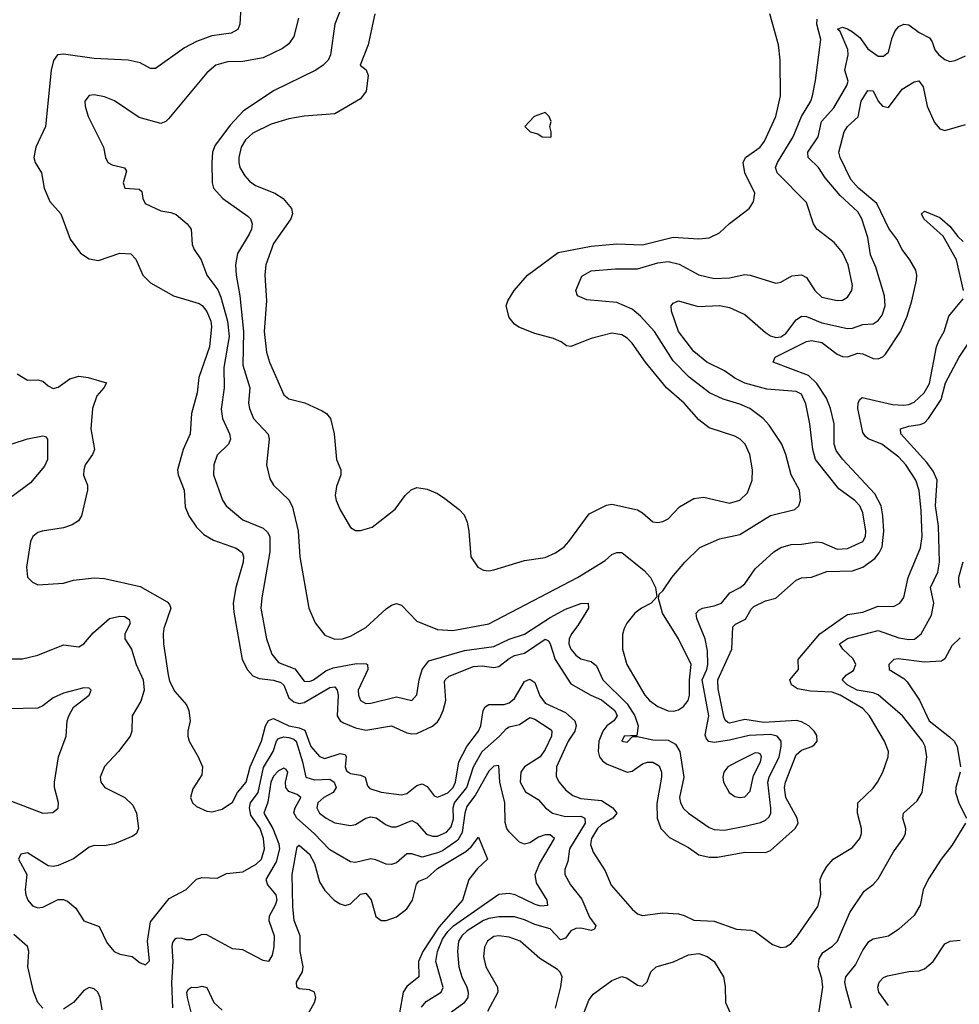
# Model space of a CAD drawing. Header units: inches. Extents: x 1603819 to 1745079, y 385938 to 533966.
# Tile 302 of 561: x 1722860 to 1726526, y 421663 to 425508. Entities that reach past the tile are written whole.
import ezdxf

# ---------------------------------------------------------------- set-up
doc = ezdxf.new("R2010")
doc.units = ezdxf.units.IN
doc.header["$MEASUREMENT"] = 0
doc.layers.add('B7422', color=7, linetype='Continuous')

msp = doc.modelspace()

# ---------------------------------------------------------------- linework, layer by layer
at = {"layer": 'B7422', "color": 5}
for points, elevation in [([(1723722.3, 425557.7), (1723718.7, 425490), (1723710.2, 425469.8), (1723684.8, 425455.2), (1723610, 425444.3), (1723550, 425422.6), (1723502.7, 425397.3), (1723390, 425317.4), (1723370, 425317.1), (1723330, 425339.1), (1723282.7, 425350), (1723150, 425356.5), (1723030, 425373.3), (1723007.6, 425370), (1722992, 425348), (1722982.6, 425310), (1722960.6, 425090), (1722922.8, 425010), (1722914.6, 424970), (1722919.5, 424950), (1722944.9, 424910), (1722954.6, 424850), (1722977.5, 424797.5), (1723020.3, 424750), (1723056.5, 424650), (1723096.2, 424596.2), (1723130, 424574.3), (1723167.3, 424567.3), (1723250, 424596.3), (1723293.5, 424593.5), (1723312.9, 424572.9), (1723340.2, 424510), (1723370, 424479.6), (1723460.4, 424430), (1723559.3, 424399.3), (1723571.8, 424391.8), (1723590, 424368.1), (1723605.3, 424330), (1723607.7, 424310), (1723599.7, 424230), (1723559.1, 424110), (1723551.5, 424050), (1723530.6, 423970), (1723525.2, 423890), (1723497.8, 423830), (1723474.8, 423750), (1723478.2, 423730), (1723502, 423670), (1723505.2, 423605.2), (1723519.8, 423570), (1723550, 423526.4), (1723578, 423498), (1723615.3, 423475.3), (1723704.2, 423444.2), (1723727.2, 423427.2), (1723733.3, 423410), (1723732.2, 423390), (1723702.6, 423290), (1723692.6, 423230), (1723694.9, 423194.9), (1723728, 423010), (1723749, 422969), (1723770, 422946.3), (1723794.7, 422934.7), (1723850, 422928.9), (1723879, 422919), (1723889.8, 422909.8), (1723910, 422860.1), (1723930, 422843.6), (1723950, 422837.8), (1723970, 422841.6), (1724070, 422900.4), (1724090, 422903.1), (1724098.4, 422890), (1724102.1, 422870), (1724097.9, 422790), (1724110.4, 422770.4), (1724122.7, 422762.7), (1724170, 422743), (1724210, 422734), (1724310, 422750.1), (1724370, 422722.7), (1724390, 422718.7), (1724410, 422721), (1724470.3, 422749.7), (1724490, 422766.3), (1724499.1, 422780.9), (1724512, 422810), (1724522, 422850), (1724517.6, 422922.4), (1724519.3, 422930), (1724535, 422945), (1724630, 422981.8), (1724664.4, 422984.4), (1724710, 422978.5), (1724730, 422982.2), (1724770, 423014), (1724790, 423024.6), (1724830, 423033.9), (1724910, 423088.6), (1724922.6, 423082.6), (1724930, 423070.3), (1724948.7, 423010), (1725010, 422914.9), (1725088.1, 422870), (1725130, 422852.1), (1725182.5, 422810), (1725190.6, 422789.4), (1725177.8, 422770), (1725150.8, 422750), (1725135.6, 422730), (1725120.1, 422690), (1725116.5, 422650), (1725122.8, 422630), (1725133.9, 422613.9), (1725150, 422602.6), (1725230, 422570.1), (1725250, 422573.5), (1725290, 422602.1), (1725310, 422609.2), (1725330, 422609.2), (1725354.9, 422594.9), (1725363.7, 422570), (1725364.2, 422550), (1725346.6, 422446.6), (1725346.9, 422390), (1725361.7, 422350), (1725394.9, 422314.9), (1725470, 422275.9), (1725510, 422247.2), (1725550, 422237.1), (1725582.5, 422237.5), (1725690, 422257.6), (1725770, 422256.4), (1725790, 422263.1), (1725885.3, 422350), (1725897.8, 422370), (1725893.2, 422390), (1725849.3, 422470), (1725844.5, 422510), (1725847.5, 422530), (1725890, 422637.3), (1725910, 422655.1), (1725950.7, 422669.3), (1725961.8, 422678.2), (1725971.2, 422690), (1725970, 422712.1), (1725960.5, 422730), (1725939.5, 422750), (1725910, 422766.4), (1725891.1, 422771.1), (1725763.8, 422763.8), (1725690, 422775.6), (1725630, 422761.5), (1725623.5, 422763.5), (1725612, 422772), (1725606.9, 422786.9), (1725585.7, 422894.3), (1725584.3, 422930), (1725638.8, 423050), (1725642.9, 423137.1), (1725652.5, 423147.5), (1725692.6, 423167.4), (1725713.9, 423206.1), (1725723.9, 423216.1), (1725770, 423239.1), (1725810, 423249.4), (1725890, 423319.8), (1725910, 423328.8), (1725950, 423330.8), (1726010, 423353.1), (1726110, 423355.2), (1726150, 423370.1), (1726196.1, 423403.9), (1726213.8, 423426.3), (1726224.7, 423450), (1726231.6, 423510), (1726228.5, 423570), (1726220.9, 423610), (1726196.8, 423656.8), (1726070, 423792.2), (1726045.8, 423825.8), (1726038.4, 423850), (1726037.6, 423930), (1726024.1, 423990), (1726008.6, 424030), (1725970, 424086.6), (1725937.9, 424117.9), (1725800.5, 424170), (1725808, 424190), (1725930, 424250.6), (1725950, 424255.4), (1725990, 424246.6), (1726050, 424201.2), (1726070, 424192.3), (1726090, 424191.6), (1726130, 424205), (1726150, 424202.6), (1726190, 424184.2), (1726210, 424184), (1726228.5, 424191.5), (1726238.6, 424201.4), (1726297.2, 424290), (1726323.4, 424350), (1726340.9, 424410), (1726358.7, 424490), (1726360.7, 424510), (1726356.2, 424530), (1726333.6, 424570), (1726303.2, 424610), (1726282.6, 424650), (1726251.7, 424691.7), (1726203.9, 424790), (1726132.6, 424850), (1726103.7, 424883.7), (1726061.1, 424970), (1726055.7, 424990), (1726077.3, 425070), (1726090, 425091), (1726131.6, 425128.4), (1726143.6, 425190), (1726170, 425231.6), (1726190, 425229.3), (1726209.3, 425190), (1726226.7, 425170), (1726250, 425164.6), (1726303.9, 425236.1), (1726350, 425265.2), (1726369, 425269), (1726385.9, 425245.9), (1726400.4, 425170), (1726430, 425106.4), (1726450, 425080.8), (1726470, 425075.2), (1726550, 425097.7)], 320), ([(1724112.4, 425550), (1724089.5, 425490), (1724072.7, 425370), (1724063.9, 425350), (1724044.3, 425330), (1724014.6, 425310), (1723849.6, 425230.4), (1723732, 425150), (1723682.8, 425097.2), (1723622.4, 425017.6), (1723612.5, 424990), (1723609.4, 424950), (1723611.2, 424871.2), (1723615.6, 424850), (1723652.9, 424810), (1723750, 424740.8), (1723760.2, 424730), (1723766.5, 424710), (1723764.6, 424690), (1723755, 424670), (1723710, 424594.7), (1723701.5, 424550), (1723704.3, 424510), (1723719.2, 424430), (1723732.5, 424290), (1723730, 424158.8), (1723758, 424070), (1723752.7, 424010), (1723755.8, 423990), (1723772.3, 423950), (1723828.6, 423888.6), (1723833, 423870), (1723823.2, 423770), (1723835.4, 423715.4), (1723850.3, 423690), (1723911.1, 423631.1), (1723924.1, 423604.1), (1723946.1, 423510), (1723953.1, 423410), (1723988.4, 423210), (1724012.6, 423152.6), (1724050, 423104.4), (1724090, 423088.4), (1724119, 423090), (1724150, 423100.2), (1724210, 423133.8), (1724290, 423207.2), (1724310, 423222), (1724330, 423228.7), (1724350, 423221.3), (1724410, 423159.6), (1724490, 423126.2), (1724550, 423123.1), (1724690, 423148.5), (1725036.1, 423330), (1725144, 423396), (1725170, 423419), (1725190, 423427.6), (1725210, 423427.4), (1725296.9, 423356.9), (1725321.7, 423330), (1725340.5, 423290), (1725346.4, 423253.6), (1725324, 423230), (1725286, 423210), (1725259.5, 423190), (1725228.4, 423151.6), (1725218, 423130), (1725212.5, 423107.5), (1725211.9, 423050), (1725228.8, 422990), (1725299.5, 422870), (1725318, 422850), (1725350, 422826.4), (1725390, 422808.9), (1725412.1, 422807.9), (1725430, 422812.5), (1725450, 422825.8), (1725467.9, 422850), (1725473.8, 422870), (1725473.8, 422930), (1725480.3, 422990), (1725430, 423089.8), (1725368.2, 423190), (1725352.5, 423247.5), (1725355.5, 423264.5), (1725370, 423277.3), (1725405.1, 423330), (1725455.8, 423390), (1725513.6, 423446.4), (1725590, 423481.1), (1725670, 423497.6), (1725790, 423571.5), (1725884.7, 423595.3), (1725900.4, 423610), (1725907, 423630), (1725902.3, 423670), (1725869.9, 423729.9), (1725849.2, 423810), (1725834, 423850), (1725783.8, 423923.8), (1725760.6, 423950), (1725708.7, 423990), (1725670, 424006.7), (1725605.3, 424025.3), (1725551.1, 424051.1), (1725472.3, 424112.3), (1725410, 424175.9), (1725336.4, 424290), (1725281.7, 424350), (1725250, 424376.7), (1725190, 424403.2), (1725073.2, 424413.2), (1725036, 424430), (1725029.6, 424450), (1725053.6, 424506.4), (1725090, 424527.6), (1725184.8, 424535.2), (1725270, 424534.9), (1725350, 424558.3), (1725390, 424563.6), (1725433.6, 424553.6), (1725510, 424511.8), (1725570, 424496.6), (1725630, 424500.2), (1725690, 424512.2), (1725710.2, 424510.2), (1725810, 424478.9), (1725830, 424482.6), (1725873.2, 424506.8), (1725910, 424512), (1725930, 424501.1), (1725963, 424450), (1725990, 424424), (1726050, 424411.1), (1726070, 424412.3), (1726090, 424424.7), (1726106.8, 424450), (1726109.8, 424470.2), (1726092.2, 424550), (1726070, 424598), (1726037.8, 424637.8), (1725969.9, 424689.9), (1725957.8, 424710), (1725930, 424794.3), (1725815.5, 424910), (1725809.1, 424930), (1725816.8, 424950), (1725878.5, 425050), (1725910.8, 425130), (1725947.3, 425190), (1725953.4, 425210), (1725965.5, 425270), (1725986.3, 425430), (1725969.9, 425490), (1725971.3, 425510)], 360), ([(1723947.1, 425512.9), (1723930, 425441.6), (1723910, 425413.7), (1723884.9, 425395.1), (1723810, 425358.8), (1723730, 425344.9), (1723670, 425342.9), (1723624.4, 425330), (1723590, 425299.7), (1723440, 425120), (1723430, 425109.7), (1723410, 425102), (1723325.3, 425125.3), (1723230, 425191.1), (1723190, 425205.7), (1723150, 425214.2), (1723130, 425212.1), (1723113.8, 425190), (1723115, 425170), (1723126.5, 425130), (1723186, 425010), (1723194.3, 424970), (1723203.7, 424950), (1723220.6, 424940.6), (1723268.8, 424928.8), (1723276.5, 424916.5), (1723263.6, 424870), (1723270.3, 424850.3), (1723325.7, 424845.7), (1723336.1, 424836.1), (1723339.6, 424810), (1723349.3, 424789.3), (1723410, 424760.6), (1723450, 424755), (1723470, 424747.3), (1723513.4, 424710), (1723529.2, 424689.2), (1723532.3, 424630), (1723540.2, 424610), (1723568.2, 424570), (1723590.1, 424510), (1723632.2, 424452.2), (1723644.8, 424424.8), (1723670, 424330), (1723677.4, 424270), (1723655.6, 424150), (1723658, 424070), (1723646.3, 423986.3), (1723651.4, 423950), (1723678.4, 423890), (1723681.8, 423870), (1723674.2, 423850), (1723630, 423807.8), (1723617.3, 423770), (1723615.5, 423730), (1723651.4, 423631.4), (1723665.4, 423610), (1723730, 423554.3), (1723810, 423521.8), (1723826.8, 423506.8), (1723835.3, 423490), (1723836.1, 423430), (1723804.1, 423250), (1723801.2, 423210), (1723823.2, 423090), (1723843.5, 423030), (1723870, 422997.1), (1723933.6, 422973.6), (1723970, 422924.6), (1723990, 422923.8), (1724006.6, 422930), (1724054.4, 422965.6), (1724083.2, 422976.8), (1724174.4, 422994.4), (1724212.6, 422992.6), (1724217, 422990), (1724218.2, 422970), (1724180.6, 422890), (1724181.1, 422870), (1724190, 422849), (1724210, 422838), (1724230, 422838.6), (1724330, 422863.8), (1724390, 422848.9), (1724410, 422871), (1724417.9, 422930), (1724429.9, 422970), (1724456.4, 423003.6), (1724595.2, 423044.8), (1724710, 423059.7), (1724770, 423088.4), (1724830, 423108), (1724930, 423173.7), (1724990, 423205.8), (1725050, 423228.3), (1725078, 423230), (1725079.1, 423210), (1725038, 423142), (1725013.2, 423110), (1725003.9, 423090), (1725002.9, 423070), (1725010.2, 423050), (1725030, 423026.5), (1725050, 423012.1), (1725090, 423001), (1725110, 422985.2), (1725135.8, 422930), (1725230, 422836.2), (1725260.3, 422790), (1725272.7, 422750), (1725267.5, 422712.5), (1725218.8, 422710), (1725209.2, 422690), (1725230, 422686.9), (1725251.5, 422708.5), (1725270, 422708.9), (1725330, 422695.6), (1725390, 422695), (1725418.4, 422678.4), (1725435.3, 422650), (1725451.5, 422550), (1725434.1, 422470), (1725438.7, 422450), (1725450, 422428), (1725469.1, 422409.1), (1725550, 422353.8), (1725570, 422345.1), (1725610, 422343.1), (1725690, 422358.9), (1725750, 422373.3), (1725770, 422382), (1725784.6, 422395.4), (1725791, 422410), (1725790.4, 422429.6), (1725779.2, 422530), (1725784.5, 422550), (1725823.1, 422630), (1725831.2, 422670), (1725830.7, 422690), (1725815.8, 422710), (1725790, 422716), (1725706.7, 422713.3), (1725630, 422693.9), (1725570, 422686), (1725549, 422689), (1725539.6, 422699.6), (1725534.5, 422714.5), (1725548.3, 422790), (1725522.5, 422930), (1725540.8, 422970), (1725544.9, 422990), (1725543.7, 423043.7), (1725534.5, 423090), (1725501.7, 423170), (1725499.9, 423190), (1725510, 423202.5), (1725524, 423210), (1725570, 423219.1), (1725598, 423230), (1725630.4, 423269.6), (1725670.9, 423290), (1725690, 423304.7), (1725730, 423363.5), (1725803.1, 423430), (1725830, 423446.4), (1725870, 423458.6), (1725910, 423459.8), (1725970, 423469.5), (1725990, 423466), (1726050, 423440.6), (1726090, 423442.9), (1726149.9, 423470.1), (1726160.8, 423490), (1726162, 423510), (1726150, 423581.6), (1726138.1, 423610), (1726118.4, 423630), (1726056, 423676), (1725965.3, 423790), (1725954.4, 423830), (1725943.7, 423930), (1725927.9, 424007.9), (1725910, 424045.1), (1725890, 424055.8), (1725774.9, 424065.1), (1725690, 424087.9), (1725650, 424107.9), (1725610, 424136.7), (1725541.4, 424170), (1725490, 424211.8), (1725430.7, 424290), (1725402.6, 424370), (1725402.4, 424390), (1725410, 424400.5), (1725430, 424410.2), (1725507.5, 424387.5), (1725590, 424391.6), (1725630, 424384.4), (1725690, 424355.9), (1725770, 424286.7), (1725790, 424273.1), (1725810, 424267), (1725830, 424269.7), (1725850, 424282.9), (1725890, 424336.1), (1725910, 424349.6), (1725930, 424348.7), (1725990, 424323.4), (1726090, 424301.2), (1726110, 424303.3), (1726150, 424317.1), (1726190, 424320.2), (1726210, 424333), (1726225.8, 424354.2), (1726236.6, 424390), (1726234.3, 424430), (1726201.2, 424541.2), (1726180.2, 424590), (1726170, 424657), (1726146.2, 424730), (1726130, 424757.3), (1726061.7, 424821.7), (1726003, 424890), (1725977.4, 424930), (1725937, 424970), (1725935.2, 424990), (1725975.5, 425050), (1725988.1, 425110), (1726036.8, 425163.2), (1726087.7, 425250), (1726092.5, 425267.5), (1726080.1, 425310), (1726093.2, 425370), (1726090.9, 425390.9), (1726060.8, 425460.8), (1726050.8, 425470), (1726070, 425478.1), (1726090, 425472.2), (1726110, 425459.7), (1726137.9, 425437.9), (1726170, 425393.5), (1726210, 425364.8), (1726230, 425364.5), (1726250, 425381.1), (1726263.9, 425436.1), (1726275.9, 425464.1), (1726290, 425481), (1726310, 425490.1), (1726330, 425488), (1726370, 425457), (1726410, 425436.3), (1726420.9, 425420.9), (1726430.3, 425390), (1726446.5, 425370), (1726470, 425352.2), (1726490, 425343.8), (1726510, 425347.7), (1726550, 425366)], 340), ([(1724244.9, 425530), (1724219, 425410), (1724188.5, 425330), (1724211.6, 425311.6), (1724219.4, 425290), (1724211.4, 425228.6), (1724190, 425198.9), (1724090, 425140.5), (1723970, 425131.3), (1723910, 425120.1), (1723840.3, 425099.7), (1723770, 425064.9), (1723741.1, 425038.9), (1723723.3, 425010), (1723714.3, 424970), (1723714.4, 424950), (1723718.9, 424930), (1723737.8, 424897.8), (1723756.6, 424876.6), (1723779.8, 424859.8), (1723855.5, 424830), (1723887.6, 424810), (1723920.9, 424770), (1723923.9, 424750), (1723918.1, 424730), (1723850, 424634), (1723820.1, 424550), (1723816.4, 424510), (1723822.7, 424410), (1723814.1, 424290), (1723822.2, 424210), (1723834.7, 424170), (1723890, 424042.8), (1723910, 424027.6), (1723972.2, 424012.2), (1724040.2, 423980.2), (1724056.4, 423970), (1724072.8, 423950), (1724087.1, 423890), (1724095.3, 423790), (1724113.4, 423750), (1724113.4, 423730), (1724095.5, 423684.5), (1724090.2, 423650), (1724094, 423630), (1724110, 423593.4), (1724150, 423524.9), (1724170, 423513.4), (1724190, 423513), (1724234.5, 423525.5), (1724324.2, 423595.8), (1724363.6, 423650), (1724387.8, 423672.2), (1724410, 423681.3), (1724450, 423674.9), (1724490, 423657.6), (1724518.6, 423638.6), (1724575.1, 423595.1), (1724594.7, 423574.7), (1724606, 423546), (1724612.2, 423510), (1724620.4, 423410), (1724646.8, 423370), (1724670, 423358), (1724690, 423355.5), (1724710, 423359.5), (1724830, 423396), (1724910, 423407.8), (1724950, 423425.4), (1724983.9, 423450), (1725002.4, 423470), (1725082, 423578), (1725150, 423611.4), (1725170, 423615.8), (1725270, 423593.4), (1725290, 423582.3), (1725330, 423547.6), (1725350, 423544.4), (1725370, 423548), (1725390, 423559), (1725434.9, 423605.1), (1725490, 423638), (1725530, 423643.2), (1725630, 423620.1), (1725670, 423631), (1725699.7, 423660.3), (1725718, 423710), (1725719.5, 423750), (1725709.2, 423810), (1725690.8, 423850.8), (1725670.9, 423870), (1725650, 423881.7), (1725550, 423914.5), (1725510, 423945.7), (1725452.7, 424010), (1725383.9, 424070), (1725301.3, 424170), (1725250, 424244.5), (1725230, 424263.5), (1725210, 424276.8), (1725170, 424283.1), (1725090, 424262.9), (1725010, 424231.8), (1724994, 424234), (1724972.7, 424250), (1724943.1, 424263.1), (1724870, 424281.9), (1724807, 424307), (1724790, 424318.9), (1724770, 424344.6), (1724758.4, 424390), (1724764.5, 424410), (1724789, 424450), (1724841.5, 424510), (1724961.2, 424598.8), (1725090, 424623.4), (1725190, 424632.6), (1725290, 424628.1), (1725410, 424658.4), (1725508.6, 424651.4), (1725550, 424655.3), (1725590, 424674.7), (1725630, 424712.1), (1725705.7, 424770), (1725723.5, 424796.5), (1725728.2, 424830), (1725689.9, 424909.9), (1725682.4, 424950), (1725691.6, 424970), (1725749.8, 425010), (1725766.2, 425033.8), (1725810.4, 425130), (1725828.8, 425210), (1725827, 425350), (1725821.4, 425410), (1725787.4, 425530)], 380), ([(1726542.5, 424450), (1726515.2, 424570), (1726462.9, 424662.9), (1726387.4, 424730), (1726378.7, 424750), (1726390, 424760.2), (1726450, 424734.8), (1726490, 424701.7), (1726521.1, 424661.1), (1726542, 424642)], 280), ([(1722850, 424124.9), (1722890, 424100.3), (1722930, 424101.7), (1722950, 424095.8), (1722970, 424077.6), (1722990, 424067.8), (1723010, 424072.6), (1723054.7, 424105.3), (1723090, 424115.1), (1723126.8, 424110), (1723198, 424090), (1723188.4, 424070), (1723161, 424039), (1723143.3, 423990), (1723137.3, 423910), (1723151.1, 423830), (1723143.2, 423810), (1723115.2, 423770), (1723109.3, 423750), (1723108.6, 423728.6), (1723123.6, 423690), (1723124.2, 423670), (1723100.8, 423570), (1723089.3, 423550.7), (1723064.8, 423535.2), (1723030, 423523.5), (1722946.8, 423510), (1722930, 423504.7), (1722910.3, 423490), (1722902.2, 423470), (1722886, 423370), (1722890.6, 423330.6), (1722910, 423310.8), (1722930, 423300.7), (1723030, 423307), (1723070, 423319.6), (1723150, 423328.9), (1723190, 423325.8), (1723330, 423294.6), (1723434.4, 423234.4), (1723444.6, 423224.6), (1723449.3, 423209.3), (1723421.5, 423130), (1723419.5, 423110), (1723421.1, 423070), (1723438.8, 422950), (1723444.7, 422924.7), (1723464.6, 422884.6), (1723510, 422832), (1723520.2, 422810), (1723524.5, 422770), (1723515.7, 422730), (1723515.9, 422710), (1723521.1, 422690), (1723556.2, 422630), (1723572.9, 422590), (1723570, 422559), (1723535.3, 422504.7), (1723526.3, 422470), (1723533.4, 422450), (1723550, 422435.6), (1723590, 422417.3), (1723610, 422414.3), (1723650, 422424.9), (1723690, 422452), (1723709, 422490), (1723743.2, 422530), (1723758.6, 422590), (1723803.5, 422690), (1723818.3, 422750), (1723830, 422771), (1723850, 422779.7), (1723910, 422751), (1723950, 422742.7), (1723972.9, 422732.9), (1723995.6, 422670), (1724030, 422630.1), (1724050, 422622.8), (1724110, 422642.9), (1724130, 422638), (1724133.9, 422630), (1724130.1, 422590), (1724135, 422575), (1724150, 422564.7), (1724190, 422558), (1724207.9, 422550), (1724216.4, 422516.4), (1724226, 422506), (1724270, 422491.9), (1724350, 422481.5), (1724370, 422486.7), (1724410, 422517.9), (1724430, 422524.5), (1724450, 422513.8), (1724476.5, 422476.5), (1724490, 422472.2), (1724510, 422479.9), (1724530, 422489.2), (1724551.7, 422510), (1724560.5, 422530), (1724573.3, 422610), (1724604.1, 422670), (1724650.3, 422730), (1724659.5, 422750), (1724668.5, 422810), (1724676, 422824), (1724690, 422834), (1724750, 422833.9), (1724770, 422839.9), (1724790, 422857.8), (1724830, 422923.8), (1724850, 422932.9), (1724870, 422920.1), (1724890, 422868.2), (1724910, 422839.4), (1724990, 422802.8), (1725026.2, 422770), (1725031.8, 422751.8), (1725025.5, 422730), (1724999.9, 422690), (1724953.9, 422590), (1724952.5, 422552.5), (1724964.3, 422530), (1724990, 422501.2), (1725018.4, 422478.4), (1725050, 422466.4), (1725130, 422458.5), (1725173.7, 422430), (1725189.5, 422410), (1725173.9, 422390), (1725130, 422364.3), (1725114.9, 422350), (1725091.3, 422310), (1725087.5, 422287.5), (1725097.1, 422257.1), (1725143.9, 422183.9), (1725167.9, 422127.9), (1725250, 422034), (1725270, 422015.8), (1725290, 422010.3), (1725370, 422020.2), (1725430, 422016.1), (1725452.4, 422010), (1725490, 421991.1), (1725570, 421987.8), (1725656.4, 421956.4), (1725712.9, 421952.9), (1725730, 421947.2), (1725797.2, 421897.2), (1725830, 421885.3), (1725850, 421888), (1725870, 421901.2), (1725895.2, 421930), (1725974.7, 422045.3), (1725986.2, 422090), (1725983.8, 422150), (1725990.6, 422170), (1726010, 422201.1), (1726034.6, 422230), (1726110, 422275.4), (1726138.6, 422310), (1726144.9, 422330), (1726144.5, 422350), (1726129.4, 422410), (1726130.7, 422450), (1726190, 422507.2), (1726207.2, 422530), (1726227.9, 422570), (1726248.7, 422630), (1726249.8, 422650), (1726234.8, 422690), (1726175.5, 422790), (1726150, 422817.5), (1726061.9, 422870), (1726030, 422881.9), (1725945.5, 422885.5), (1725895.1, 422895.1), (1725871.4, 422910), (1725864.4, 422930), (1725898.2, 422970), (1725897.7, 423010), (1725967.2, 423092.8), (1725982.7, 423110), (1726070, 423172.1), (1726090, 423185.5), (1726150, 423194.2), (1726210, 423218.3), (1726270, 423216.6), (1726293.8, 423230), (1726310, 423251.8), (1726327.2, 423330), (1726374.5, 423445.5), (1726381.1, 423490), (1726377.4, 423590), (1726369.6, 423669.6), (1726356.4, 423710), (1726317.3, 423770), (1726290, 423799.1), (1726224.6, 423850), (1726170.8, 423870.8), (1726160, 423880), (1726150, 423895.8), (1726130.4, 423990), (1726131.2, 424010), (1726136.7, 424023.3), (1726147.7, 424032.3), (1726265.5, 424005.5), (1726310, 424002.2), (1726330, 424005.1), (1726350, 424014.5), (1726388.7, 424050), (1726410, 424087.2), (1726437.9, 424230), (1726445.9, 424254.1), (1726467.8, 424290), (1726485.5, 424350), (1726541.8, 424418.2)], 280), ([(1725976.1, 421610), (1725994.2, 421730), (1725990, 421764.5), (1725975.9, 421810), (1725979.3, 421840.7), (1725994.1, 421865.9), (1726032.1, 421890), (1726050.9, 421909.1), (1726098.7, 422021.3), (1726155.2, 422104.8), (1726190, 422131.4), (1726210, 422153.1), (1726270, 422258.9), (1726307.6, 422310), (1726316, 422330), (1726317.6, 422350), (1726305.6, 422390), (1726308.6, 422410), (1726362, 422458), (1726381, 422490), (1726399.2, 422630), (1726393.5, 422670), (1726382.2, 422690), (1726304.2, 422790), (1726210, 422871.2), (1726190, 422879.9), (1726127.7, 422890), (1726088.2, 422910), (1726069, 422930), (1726085.8, 422950), (1726113.5, 422966.5), (1726122.7, 422990), (1726112.7, 423012.7), (1726071.2, 423050), (1726058.7, 423070), (1726090, 423091), (1726210, 423122.9), (1726290, 423093.8), (1726330, 423087.3), (1726351.5, 423088.5), (1726377.8, 423110), (1726417.8, 423182.2), (1726427.3, 423230), (1726414.5, 423290), (1726443, 423350), (1726449.6, 423390), (1726445.4, 423530), (1726433.7, 423610), (1726440.1, 423710), (1726425, 423745), (1726399.2, 423779.2), (1726298.2, 423890), (1726296.9, 423910), (1726330, 423920.3), (1726373.3, 423926.7), (1726390, 423933.6), (1726406.8, 423950), (1726455.6, 424024.4), (1726472.2, 424090), (1726525.7, 424190), (1726570, 424256.4)], 260), ([(1722830, 423851.9), (1722890, 423871.2), (1722950, 423882.4), (1722959.9, 423879.9), (1722967.7, 423870), (1722967.8, 423790), (1722955.9, 423764.1), (1722901.3, 423698.7), (1722830, 423646.4)], 260), ([(1726540.5, 423390), (1726523.7, 423330), (1726523.2, 423310), (1726528.2, 423290)], 240), ([(1722810, 423012.7), (1722870, 423012.6), (1722930, 423026), (1723030, 423066.9), (1723090, 423058.5), (1723110, 423070.2), (1723146.2, 423113.8), (1723210, 423169.4), (1723250, 423178.3), (1723270, 423176.8), (1723286.2, 423166.2), (1723290.9, 423150), (1723270.2, 423110), (1723269.2, 423090), (1723296.1, 423050), (1723314, 422990), (1723341, 422930), (1723345.2, 422890), (1723332.6, 422847.4), (1723298.9, 422790), (1723297.8, 422730), (1723290.3, 422710), (1723245.3, 422650), (1723190, 422591.6), (1723173.8, 422550), (1723176.5, 422530), (1723192.2, 422510), (1723270.2, 422470.2), (1723301.2, 422441.2), (1723315.6, 422410), (1723323.1, 422350), (1723319.9, 422340.1), (1723315.8, 422330), (1723300.7, 422319.3), (1723230, 422289.8), (1723190, 422282.3), (1723150, 422283.4), (1723130, 422276.8), (1723070, 422230.6), (1723010, 422204.6), (1722990, 422201.1), (1722970, 422204.4), (1722890, 422254), (1722863.8, 422250), (1722855.3, 422230), (1722886.8, 422170), (1722880.8, 422110), (1722883.9, 422090), (1722891.9, 422070), (1722910, 422047.5), (1722930, 422040.2), (1722950, 422043), (1723010, 422072.7), (1723030, 422071.8), (1723045.5, 422065.5), (1723078.5, 422038.5), (1723110, 421988.9), (1723170, 421966.5), (1723201.3, 421901.3), (1723227.9, 421870), (1723250, 421859.4), (1723298, 421850), (1723330, 421824.6), (1723350, 421817), (1723366.5, 421833.5), (1723357.8, 421910), (1723370, 421984.6), (1723443.2, 422076.8), (1723509.1, 422110.9), (1723550, 422151.5), (1723570, 422158.3), (1723630, 422155.8), (1723666.5, 422173.5), (1723730, 422179.8), (1723782.1, 422210), (1723802.7, 422230), (1723814.9, 422270), (1723811.6, 422310), (1723797.8, 422350), (1723761.6, 422401.6), (1723756.2, 422430), (1723760.1, 422450), (1723790.1, 422489.9), (1723811.6, 422588.4), (1723848.5, 422650), (1723861.8, 422690), (1723870, 422701.5), (1723890, 422707.2), (1723910, 422705.5), (1723930, 422699), (1723938.7, 422690), (1723963.8, 422610), (1723976.4, 422550), (1724010, 422539.1), (1724070, 422542.5), (1724086.6, 422530), (1724094.3, 422510), (1724083.1, 422490), (1724046.8, 422470), (1724023.4, 422450), (1724019.5, 422430), (1724029.5, 422410), (1724055, 422390), (1724090, 422372.3), (1724150, 422360.8), (1724170, 422365.1), (1724209.9, 422390.1), (1724230, 422395.6), (1724251.3, 422391.3), (1724290, 422364.1), (1724310, 422355.8), (1724330, 422356.6), (1724390, 422380.9), (1724410, 422370.2), (1724447.7, 422327.7), (1724470, 422319.4), (1724490, 422319.5), (1724525.3, 422334.7), (1724543.6, 422356.4), (1724552.4, 422387.6), (1724550.9, 422430), (1724556.5, 422450), (1724604.8, 422510), (1724630.2, 422589.8), (1724664.8, 422650), (1724732.5, 422710), (1724759.5, 422740.5), (1724770, 422747.1), (1724810, 422755.3), (1724850, 422782.9), (1724870, 422775.9), (1724930, 422737.1), (1724935.7, 422730), (1724935.1, 422710), (1724910, 422658), (1724890.1, 422630), (1724829.6, 422590), (1724814.7, 422570), (1724813.2, 422530), (1724833.1, 422493.1), (1724883, 422463), (1724911.2, 422430), (1724939, 422410), (1724990, 422397), (1725050, 422397.4), (1725064.6, 422390), (1725066.3, 422370), (1725005.4, 422270), (1724998.7, 422221.3), (1724987.5, 422190), (1724987.3, 422170), (1725009.4, 422130), (1725053.3, 422073.3), (1725082.9, 422002.9), (1725108.2, 421970), (1725102.8, 421957.2), (1725090, 421951.8), (1725050, 421960.9), (1725030, 421958.9), (1725010, 421949.9), (1724990, 421921.3), (1724970, 421915.1), (1724930, 421958.3), (1724870, 421974.3), (1724830, 421993.5), (1724790, 422004.3), (1724730, 422004.3), (1724690, 421997.6), (1724670, 421989.9), (1724605.8, 421950), (1724584.9, 421930), (1724572.4, 421910), (1724567.7, 421870), (1724573.5, 421810), (1724585.3, 421770), (1724605.1, 421730), (1724610.1, 421710), (1724607.8, 421690), (1724593, 421667), (1724530, 421621.5)], 260), ([(1726530, 423093.8), (1726497.7, 423062.3), (1726470, 423012.1), (1726456.8, 423003.2), (1726390, 422999.5), (1726287.5, 423012.5), (1726270.6, 423009.4), (1726251.1, 422990), (1726252.8, 422970), (1726310, 422935.8), (1726322.7, 422922.7), (1726370.8, 422850.8), (1726409.4, 422770), (1726487.9, 422707.9), (1726506.5, 422690), (1726517.9, 422670), (1726530.4, 422590)], 240), ([(1722810, 422462.8), (1722950, 422409.7), (1722988.5, 422411.5), (1723010, 422429.3), (1723011.6, 422450), (1722995.5, 422510), (1722995.5, 422530), (1723011, 422630), (1723041.4, 422710), (1723044.8, 422770), (1723050.9, 422790), (1723070, 422823.5), (1723130, 422869.7), (1723138.9, 422890), (1723130, 422897.8), (1723110, 422898.6), (1723030, 422878.6), (1722990, 422859.4), (1722950, 422828.2), (1722930, 422819.2), (1722816.9, 422816.9)], 240), ([(1724428.2, 421651.8), (1724446.2, 421673.8), (1724504.7, 421710), (1724511.6, 421728.4), (1724483.5, 421830), (1724489.8, 421870), (1724510, 421917.6), (1724530, 421947.7), (1724552.7, 421970), (1724730, 422093.4), (1724770, 422097.5), (1724791.7, 422091.7), (1724870, 422053.7), (1724892.5, 422047.5), (1724920.4, 422050), (1724918, 422070), (1724876.9, 422136.9), (1724870.6, 422170), (1724888.6, 422211.4), (1724947.1, 422310), (1724930, 422325.3), (1724910, 422324.6), (1724884.7, 422315.3), (1724850, 422293.8), (1724830, 422288.1), (1724810, 422295.9), (1724770, 422336.1), (1724760.6, 422350), (1724753.5, 422373.5), (1724753.3, 422450), (1724733.6, 422530), (1724730, 422595.3), (1724710, 422592.8), (1724690, 422573.4), (1724638.8, 422481.2), (1724604.8, 422435.2), (1724597, 422410), (1724586.6, 422333.4), (1724570, 422303.7), (1724510, 422262.1), (1724490, 422254.2), (1724430, 422237.2), (1724390, 422250.9), (1724370, 422250.5), (1724330, 422215.4), (1724310, 422209.3), (1724290, 422210.2), (1724250, 422227.8), (1724230, 422231.7), (1724170, 422216.6), (1724150, 422219.4), (1724070, 422266), (1724009.2, 422330), (1723940.7, 422390), (1723929.5, 422410.5), (1723934.3, 422430), (1723956.2, 422470), (1723942.3, 422482.3), (1723910, 422493.5), (1723898.1, 422510), (1723897.1, 422530), (1723905.7, 422570), (1723899.5, 422579.5), (1723890, 422584.6), (1723870, 422574.3), (1723850, 422554.4), (1723840, 422530), (1723828, 422452), (1723812.4, 422410), (1723847.3, 422350), (1723870.7, 422290), (1723873.5, 422270), (1723860.3, 422219.7), (1723820.4, 422150), (1723826.7, 422130), (1723858.7, 422090), (1723862.4, 422070), (1723856.7, 422050), (1723832.9, 422007.1), (1723831.9, 421990), (1723852.3, 421930), (1723851.9, 421888.1), (1723845.3, 421854.7), (1723830, 421830.5), (1723810, 421833.7), (1723730, 421876.5), (1723690, 421880.3), (1723590, 421934.5), (1723570, 421935.5), (1723530, 421914.7), (1723510, 421914.7), (1723490, 421921), (1723470, 421920.7), (1723463.7, 421916.3), (1723455.3, 421904.7), (1723452.7, 421890), (1723457.8, 421830), (1723451.8, 421748.2), (1723456.4, 421650)], 240), ([(1726529.3, 422570), (1726512.3, 422510), (1726512, 422490), (1726525.7, 422445.7), (1726554.2, 422390)], 240), ([(1726550.9, 422370), (1726497, 422283), (1726456.1, 422230), (1726406.3, 422153.7), (1726385.5, 422110), (1726373.8, 422050), (1726350.8, 422010), (1726290, 421956.9), (1726250.5, 421929.5), (1726190, 421917.7), (1726170, 421904.1), (1726150, 421875.8), (1726120.9, 421819.1), (1726081.7, 421770), (1726078.9, 421750), (1726082.5, 421730), (1726103.9, 421650)], 240), ([(1723910, 421490.2), (1724010.4, 421670), (1724015.1, 421690), (1724009.8, 421710), (1723990, 421719.7), (1723950, 421723.8), (1723940.7, 421730), (1723939.9, 421750), (1723963.1, 421790), (1723966.2, 421810), (1723954.2, 421870), (1723954.3, 421930), (1723931, 421990), (1723925.4, 422045.4), (1723923.1, 422170), (1723941.9, 422278.1), (1723950, 422284.9), (1723991, 422250), (1724010, 422212.3), (1724030, 422141.8), (1724050, 422107.3), (1724087.3, 422070), (1724110, 422055.3), (1724130, 422049.4), (1724150, 422055.3), (1724190, 422093.4), (1724210, 422097.6), (1724231.3, 422071.3), (1724250, 422006.4), (1724270, 421990.3), (1724290, 421990.2), (1724330, 422004.6), (1724370, 422035.5), (1724393.1, 422070), (1724408.2, 422131.8), (1724416.6, 422143.4), (1724450, 422157.6), (1724490, 422194), (1724600.6, 422259.4), (1724622, 422278), (1724650, 422316.4), (1724684.9, 422230), (1724646.3, 422193.7), (1724611.9, 422150), (1724587.5, 422070), (1724495.7, 421964.3), (1724432.9, 421870), (1724416.3, 421830), (1724416.8, 421770), (1724370, 421732.9), (1724356.1, 421710), (1724341.1, 421630)], 220), ([(1722950, 421648.6), (1722930, 421670.3), (1722913.1, 421713.1), (1722891.9, 421810), (1722894.7, 421870), (1722889.4, 421889.4), (1722836.2, 421936.2)], 240), ([(1724950, 421648.4), (1724971.8, 421731.8), (1724976.8, 421770), (1724969, 421789), (1724958.6, 421798.6), (1724890, 421842.4), (1724813, 421910), (1724770, 421925.7), (1724730, 421930.8), (1724710, 421927.4), (1724685, 421910), (1724673.8, 421886.2), (1724670.1, 421850.1), (1724678.7, 421810), (1724724.8, 421730), (1724725.1, 421710), (1724685.5, 421634.5)], 280), ([(1726250, 421658.3), (1726212.7, 421710), (1726208.3, 421730), (1726214, 421750), (1726230, 421767.9), (1726245.8, 421774.2), (1726330, 421791.1), (1726370, 421793.8), (1726390, 421801.5), (1726424.7, 421830), (1726470, 421898.9), (1726490.7, 421909.3), (1726530, 421913.8)], 220), ([(1725039.6, 421570), (1725081, 421679), (1725097.7, 421702.3), (1725170, 421756.3), (1725210, 421771.4), (1725230, 421765.7), (1725270, 421738), (1725290, 421734.4), (1725308.6, 421751.4), (1725323.1, 421790), (1725343.5, 421810), (1725410.8, 421829.2), (1725470, 421856.2), (1725510, 421861.6), (1725542.3, 421850), (1725570.1, 421830.1), (1725605.5, 421770), (1725612.7, 421732.7), (1725613.4, 421670), (1725644.1, 421604.1)], 260), ([(1723182, 421642), (1723173.7, 421690), (1723165, 421710), (1723150, 421724.2), (1723130, 421728.4), (1723110, 421717.5), (1723069.8, 421670), (1723030, 421644.6)], 240), ([(1723543.9, 421570), (1723514.5, 421690), (1723512.2, 421710), (1723517.8, 421722.2), (1723530, 421730.2), (1723550, 421728.4), (1723570, 421733.9), (1723590, 421729.2), (1723617.3, 421670), (1723650, 421640.2)], 220)]:
    msp.add_lwpolyline(points, dxfattribs=dict(at, elevation=elevation))
for points, elevation in [([(1724910, 425145.2), (1724867.3, 425130), (1724831.3, 425090), (1724852, 425070), (1724882, 425062), (1724898, 425050), (1724930, 425048.7), (1724934, 425050), (1724934, 425070), (1724928, 425090), (1724934, 425110), (1724925.2, 425130)], 420), ([(1725730, 422644.7), (1725659, 422610), (1725623.1, 422590), (1725606.9, 422570), (1725603.5, 422550), (1725606.5, 422530), (1725628.2, 422490), (1725650, 422475), (1725670, 422470.2), (1725690, 422472.8), (1725710, 422495.3), (1725723.7, 422556.3), (1725749.9, 422610), (1725754.3, 422630), (1725750, 422640.4), (1725743.1, 422643.1)], 360)]:
    msp.add_lwpolyline(points, close=True, dxfattribs=dict(at, elevation=elevation))

doc.saveas('drawing.dxf')
